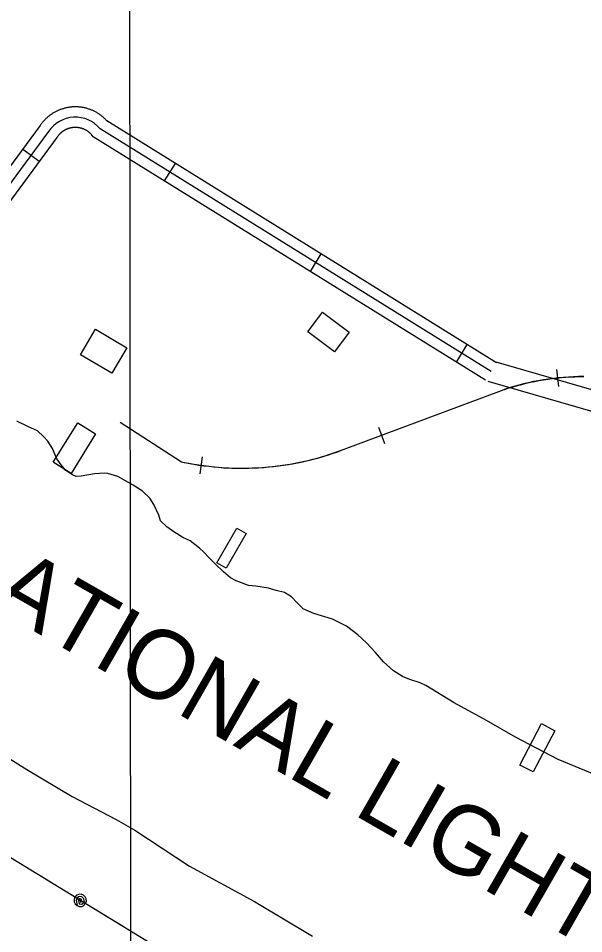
# Model space of a CAD drawing. Extents: x 3297716 to 3335574, y 688621 to 713991.
# Drawn here: x 3317438 to 3318260, y 703419 to 704751 of the extents above; entities that cross this region are included whole.
import ezdxf

# ---------------------------------------------------------------- set-up
doc = ezdxf.new("R2010")
doc.units = 0
for name, color, linetype in [('V-BLDG-OTLN', 7, 'Continuous'), ('V-CHAN-DOCK', 7, 'Continuous'), ('V-CHAN-NAID', 7, 'Continuous'), ('V-GRID-MAJR', 7, 'Continuous'), ('V-RAIL-TRAK', 7, 'Continuous'), ('V-ROAD-CNTR', 7, 'Continuous'), ('V-TOPO-SHOR', 7, 'Continuous'), ('V-UTIL-LINE', 7, 'Continuous')]:
    doc.layers.add(name, color=color, linetype=linetype)

msp = doc.modelspace()

# ---------------------------------------------------------------- linework, layer by layer
at = {"layer": 'V-BLDG-OTLN'}
for points in [[(3317897.5, 704265.6), (3317858.7, 704294.7), (3317880.3, 704323.6), (3317919.1, 704294.5)], [(3317549.8, 704298.5), (3317595.4, 704271.6), (3317573.5, 704234.5), (3317527.9, 704261.5)]]:
    msp.add_lwpolyline(points, close=True, dxfattribs=at)
at = {"layer": 'V-CHAN-DOCK'}
for points in [[(3317550, 704146.2), (3317514.3, 704088.9), (3317488.5, 704105), (3317524.2, 704162.3), (3317550, 704146.2)], [(3317769, 704001.6), (3317739.8, 703950.8), (3317726.4, 703958.5), (3317755.6, 704009.3), (3317769, 704001.6)], [(3318218.2, 703714.4), (3318186.6, 703654.4), (3318167.4, 703664.5), (3318198.9, 703724.7), (3318218.2, 703714.4)]]:
    msp.add_lwpolyline(points, dxfattribs=at)
at = {"layer": 'V-GRID-MAJR'}
msp.add_spline([(3317610.9, 694015.5), (3317607.8, 697042.8), (3317601.6, 703104.4), (3317595.4, 709166), (3317592.3, 712200.3)], degree=3, dxfattribs=at)
at = {"layer": 'V-RAIL-TRAK'}
for points in [[(3317585.9, 704163.2), (3317674.8, 704105.7), (3317678.7, 704104.9), (3317685.9, 704103.5), (3317693, 704102.2), (3317700.2, 704101), (3317707.4, 704100), (3317714.6, 704099.1), (3317721.9, 704098.3), (3317729.1, 704097.7), (3317736.4, 704097.1), (3317743.7, 704096.8), (3317750.9, 704096.5), (3317758.2, 704096.3), (3317765.5, 704096.3), (3317772.8, 704096.4), (3317780.1, 704096.7), (3317787.3, 704097), (3317794.6, 704097.5), (3317801.8, 704098.2), (3317809.1, 704098.9), (3317816.3, 704099.7), (3317823.5, 704100.7), (3317830.7, 704101.9), (3317837.9, 704103.1), (3317845, 704104.5), (3317852.1, 704106), (3317859.2, 704107.6), (3317866.3, 704109.4), (3317873.3, 704111.2), (3317880.3, 704113.2), (3317887.3, 704115.3), (3317894.2, 704117.6), (3317901.1, 704119.9), (3317908, 704122.4), (3318144.6, 704210.9), (3318145.3, 704211.1), (3318151.4, 704213.1), (3318157.7, 704215), (3318164, 704216.7), (3318170.2, 704218.4), (3318176.5, 704219.9), (3318182.9, 704221.4), (3318189.3, 704222.7), (3318195.7, 704223.9), (3318202.1, 704225), (3318208.5, 704226), (3318214.9, 704226.8), (3318221.4, 704227.6), (3318227.9, 704228.2), (3318234.4, 704228.8), (3318240.9, 704229.2), (3318247.4, 704229.5), (3318253.9, 704229.7), (3318260.4, 704229.7)], [(3318221, 704240.1), (3318223.5, 704215.2)], [(3317908, 704122.4), (3318144.6, 704210.9)], [(3317585.9, 704163.2), (3317674.8, 704105.7)], [(3317961.9, 704155.9), (3317970.6, 704132.5)], [(3317705.3, 704112.9), (3317701.7, 704088.2)]]:
    msp.add_lwpolyline(points, dxfattribs=at)
for centre, radius, start, end in [((3318261.6, 703857), 372.8, 90.1892, 108.2929), ((3317762.8, 704513.4), 417, 257.8129, 290.371)]:
    msp.add_arc(centre, radius, start, end, dxfattribs=at)
at = {"layer": 'V-ROAD-CNTR'}
for p, q in [((3317467.9, 704542.6), (3317443.8, 704560.4)), ((3317650.3, 704514.5), (3317666.1, 704539.9)), ((3317862.7, 704382.6), (3317878.5, 704408.1)), ((3318075.1, 704250.8), (3318090.9, 704276.3))]:
    msp.add_line(p, q, dxfattribs=at)
for points in [[(3317474, 704601.1), (3317473.3, 704600.3), (3317472.6, 704599.4), (3317471.9, 704598.6), (3317471.2, 704597.7), (3317470.6, 704596.8), (3317470, 704596), (3317469.4, 704595.1), (3317469.3, 704595), (3317289.7, 704351.8), (3316764, 704656.7)], [(3317481.5, 704586.3), (3317293.8, 704332.1), (3316756.5, 704643.7)], [(3317496.6, 704581.3), (3317496.2, 704580.9), (3317495.8, 704580.4), (3317495.5, 704580), (3317495.1, 704579.6), (3317494.8, 704579.1), (3317494.5, 704578.7), (3317494.1, 704578.2), (3317493.8, 704577.7), (3317297.9, 704312.4), (3316749, 704630.7)], [(3318133.4, 704249.9), (3317566.6, 704601.7), (3317567.5, 704600.6), (3317566.7, 704601.5), (3317566.1, 704602.2), (3317565.3, 704603), (3317564.5, 704603.8), (3317563.8, 704604.6), (3317563, 704605.3), (3317562.2, 704606.1), (3317561.4, 704606.8), (3317560.6, 704607.5), (3317559.8, 704608.2), (3317558.9, 704608.8), (3317558, 704609.5), (3317557.2, 704610.2), (3317556.3, 704610.8), (3317555.4, 704611.4), (3317554.5, 704612), (3317553.6, 704612.6), (3317552.7, 704613.2), (3317551.8, 704613.7), (3317550.8, 704614.3), (3317549.9, 704614.8), (3317548.9, 704615.3), (3317548, 704615.8), (3317547, 704616.2), (3317546, 704616.7), (3317545, 704617.1), (3317544, 704617.5), (3317543, 704618), (3317542, 704618.3), (3317541, 704618.7), (3317540, 704619), (3317538.9, 704619.4), (3317537.9, 704619.7), (3317536.9, 704620), (3317535.8, 704620.3), (3317534.8, 704620.5), (3317533.7, 704620.7), (3317532.6, 704621), (3317531.6, 704621.2), (3317530.5, 704621.4), (3317529.5, 704621.5), (3317528.4, 704621.7), (3317527.3, 704621.8), (3317526.2, 704621.9), (3317525.2, 704622), (3317524.1, 704622.1), (3317523, 704622.1), (3317521.9, 704622.1), (3317520.8, 704622.2), (3317519.8, 704622.2), (3317518.7, 704622.1), (3317517.6, 704622.1), (3317516.6, 704622), (3317515.4, 704622), (3317514.3, 704621.9), (3317513.3, 704621.7), (3317512.2, 704621.6), (3317511.1, 704621.4), (3317510.1, 704621.3), (3317509.1, 704621.1), (3317508, 704620.9), (3317506.9, 704620.6), (3317505.8, 704620.4), (3317504.8, 704620.1), (3317503.8, 704619.8), (3317502.7, 704619.5), (3317501.7, 704619.2), (3317500.7, 704618.9), (3317499.6, 704618.5), (3317498.6, 704618.2), (3317497.6, 704617.8), (3317496.6, 704617.4), (3317495.6, 704616.9), (3317494.6, 704616.5), (3317493.7, 704616), (3317492.7, 704615.6), (3317491.7, 704615), (3317490.8, 704614.5), (3317489.8, 704614), (3317488.9, 704613.5), (3317488, 704612.9), (3317487, 704612.3), (3317486.1, 704611.7), (3317485.3, 704611.2), (3317484.4, 704610.5), (3317483.5, 704609.9), (3317482.7, 704609.2), (3317481.8, 704608.5), (3317481, 704607.9), (3317480.1, 704607.2), (3317479.3, 704606.4), (3317478.5, 704605.7), (3317477.7, 704605), (3317476.9, 704604.2), (3317476.2, 704603.5), (3317475.5, 704602.7), (3317474.7, 704601.9), (3317474, 704601.1)], [(3318117.5, 704224.4), (3317546.7, 704578.7), (3317544.7, 704581.1), (3317544.4, 704581.5), (3317544, 704581.9), (3317543.6, 704582.3), (3317543.3, 704582.7), (3317542.8, 704583.1), (3317542.4, 704583.5), (3317542, 704583.8), (3317541.6, 704584.2), (3317541.2, 704584.6), (3317540.7, 704585), (3317540.3, 704585.3), (3317539.9, 704585.6), (3317539.5, 704586), (3317539, 704586.3), (3317538.5, 704586.6), (3317538.1, 704586.9), (3317537.6, 704587.2), (3317537.1, 704587.5), (3317536.6, 704587.8), (3317536.2, 704588.1), (3317535.7, 704588.3), (3317535.2, 704588.6), (3317534.7, 704588.9), (3317534.2, 704589.1), (3317533.7, 704589.3), (3317533.1, 704589.6), (3317532.7, 704589.8), (3317532.2, 704590), (3317531.6, 704590.2), (3317531.1, 704590.4), (3317530.6, 704590.6), (3317530.1, 704590.7), (3317529.5, 704590.9), (3317529, 704591), (3317528.5, 704591.2), (3317527.9, 704591.3), (3317527.3, 704591.4), (3317526.8, 704591.5), (3317526.2, 704591.6), (3317525.7, 704591.7), (3317525.1, 704591.8), (3317524.6, 704591.9), (3317524.1, 704592), (3317523.5, 704592), (3317522.9, 704592.1), (3317522.4, 704592.1), (3317521.8, 704592.1), (3317521.2, 704592.2), (3317520.7, 704592.2), (3317520.1, 704592.2), (3317519.6, 704592.1), (3317519, 704592.1), (3317518.4, 704592.1), (3317517.9, 704592.1), (3317517.4, 704592), (3317516.8, 704591.9), (3317516.2, 704591.9), (3317515.7, 704591.8), (3317515.2, 704591.7), (3317514.6, 704591.6), (3317514, 704591.5), (3317513.5, 704591.4), (3317513, 704591.3), (3317512.4, 704591.1), (3317511.9, 704591), (3317511.4, 704590.8), (3317510.8, 704590.6), (3317510.3, 704590.5), (3317509.8, 704590.3), (3317509.2, 704590.1), (3317508.7, 704589.9), (3317508.2, 704589.7), (3317507.7, 704589.5), (3317507.2, 704589.2), (3317506.7, 704589), (3317506.2, 704588.7), (3317505.7, 704588.5), (3317505.2, 704588.2), (3317504.7, 704588), (3317504.2, 704587.7), (3317503.7, 704587.4), (3317503.3, 704587.1), (3317502.8, 704586.8), (3317502.3, 704586.5), (3317501.9, 704586.2), (3317501.5, 704585.8), (3317501, 704585.5), (3317500.6, 704585.1), (3317500.1, 704584.8), (3317499.7, 704584.4), (3317499.3, 704584.1), (3317498.9, 704583.7), (3317498.5, 704583.3), (3317498.1, 704582.9), (3317497.7, 704582.5), (3317497.3, 704582.1), (3317496.9, 704581.7), (3317496.6, 704581.3)], [(3318125.5, 704237.1), (3317556.6, 704590.2)], [(3319201.2, 703947.5), (3318730.6, 704077.8), (3318129.6, 704251.5)], [(3318911.2, 703996.7), (3318722.5, 704049), (3318121.3, 704222.7)]]:
    msp.add_lwpolyline(points, dxfattribs=at)
msp.add_arc((3317520.5, 704560.2), 46.9, 39.7254, 146.2193, dxfattribs=at)
at = {"layer": 'V-TOPO-SHOR'}
for points in [[(3318278.6, 703649.7), (3318223.3, 703672.6), (3318161.2, 703705), (3318118.8, 703729.3), (3318071.7, 703755), (3318030.7, 703780), (3318022.5, 703784), (3318007.5, 703788.7), (3317996.6, 703793.5), (3317983.6, 703801.6), (3317969.2, 703814.4), (3317957.6, 703828), (3317944.5, 703842.3), (3317931.5, 703853.8), (3317915.1, 703866.6), (3317894.7, 703876.8), (3317867.4, 703884.8), (3317852.3, 703891.6), (3317842.8, 703901.1), (3317835.2, 703909.2), (3317825, 703915.3), (3317812.7, 703918.6), (3317801.8, 703922), (3317783.4, 703924.6), (3317772.5, 703925.9), (3317754.7, 703932.7), (3317746.5, 703936.7), (3317736.3, 703945.5), (3317724, 703957), (3317715.1, 703965.9), (3317707.5, 703974), (3317701.4, 703980.1), (3317687.7, 703990.9), (3317676.8, 703995.7), (3317663.8, 704003.8), (3317653.5, 704011.2), (3317644.6, 704020), (3317641.9, 704028.2), (3317635, 704043.8), (3317628.8, 704052.7), (3317618.5, 704062.8), (3317604.9, 704071.6), (3317582.3, 704084.5), (3317568, 704088.5), (3317563.2, 704089.1), (3317548.2, 704088.4), (3317529.2, 704084.9), (3317521.7, 704084.2), (3317516.2, 704086.9), (3317506.7, 704093), (3317501.2, 704099.1), (3317493.6, 704109.9), (3317487.4, 704124.9), (3317480.6, 704135.8), (3317474.4, 704142.6), (3317465.5, 704150.7), (3317452.5, 704156.8), (3317435.5, 704164.9)], [(3317377.7, 703703.3), (3317450.1, 703658), (3317515.7, 703618.8), (3317579.9, 703585.1), (3317607.2, 703569.5), (3317686.5, 703517.4), (3317781.4, 703466.1), (3317865.5, 703415.4)]]:
    msp.add_lwpolyline(points, dxfattribs=at)
at = {"layer": 'V-UTIL-LINE'}
for points in [[(3317938.1, 703216.8), (3315958.5, 704426.6), (3315747.5, 704526.1)], [(3317494.4, 703487.9), (3317465.4, 703505.6)], [(3317527.7, 703467.6), (3317527.9, 703464.7), (3317529.7, 703466.1), (3317529.5, 703468.9), (3317526.8, 703470.1), (3317524.9, 703467.3), (3317525.9, 703462.7), (3317530.1, 703462.2), (3317533.7, 703465.5), (3317532.8, 703470), (3317529.6, 703473.1), (3317524.8, 703472.5), (3317521.7, 703467.9), (3317523, 703459.9), (3317526.3, 703458.7), (3317529.8, 703458.8), (3317533, 703460.3), (3317535.4, 703462.9), (3317536.6, 703466.2), (3317536.4, 703469.7), (3317535, 703472.9), (3317532.4, 703475.3), (3317529.1, 703476.5), (3317525.6, 703476.3), (3317522.4, 703474.9), (3317520, 703472.3), (3317518.8, 703469), (3317519, 703465.5), (3317520.4, 703462.3), (3317523, 703459.9)], [(3317590, 703429.5), (3317561, 703447.2)]]:
    msp.add_lwpolyline(points, dxfattribs=at)

# ---------------------------------------------------------------- texts
at = {"layer": 'V-CHAN-NAID'}
msp.add_text('NAVIGATIONAL LIGHT (64.2)', height=100, rotation=330.1675, dxfattribs=at).set_placement((3317033.5, 704103.8))

doc.saveas('drawing.dxf')
